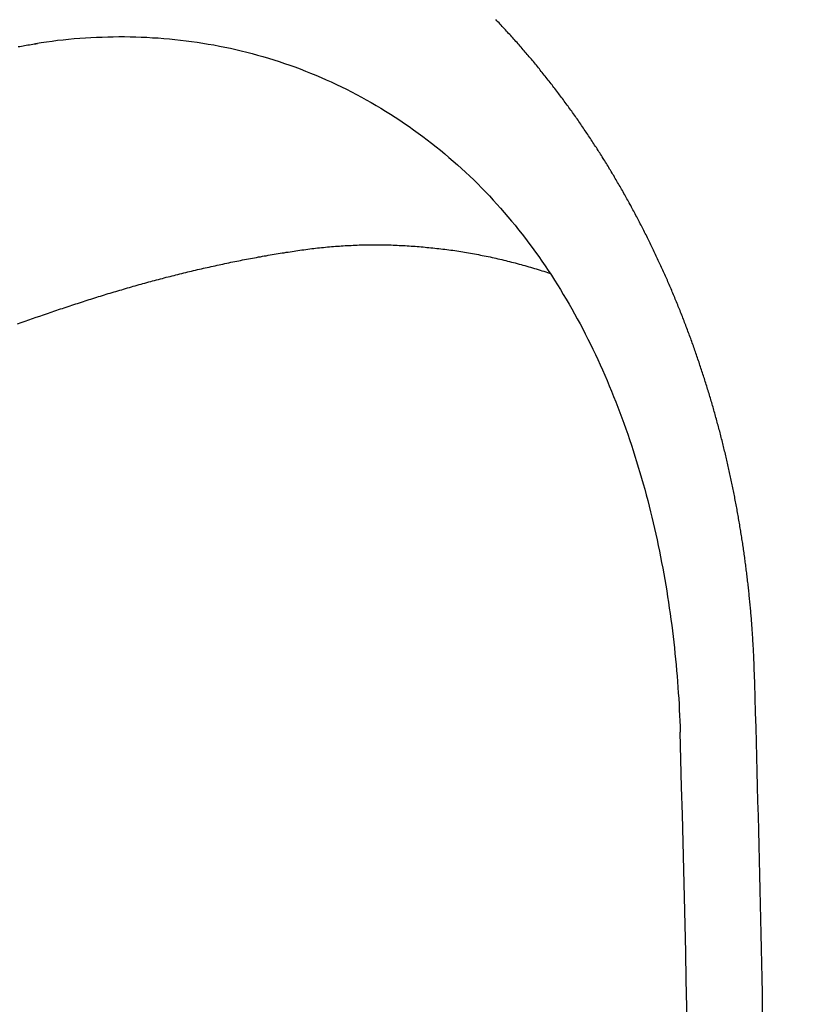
# Model space of a CAD drawing. Header units: millimetres. Extents: x -604189 to 881711, y -381903 to -7297.
# Tile 895 of 1056: x -558571 to -558510, y -165410 to -165335. Entities that reach past the tile are written whole.
import ezdxf

# ---------------------------------------------------------------- set-up
doc = ezdxf.new("R2010")
doc.units = ezdxf.units.MM
doc.header["$LTSCALE"] = 100
doc.linetypes.add('0.5_0.5', pattern=[1, 0.5, -0.5])
doc.linetypes.add('ACAD_ISO04W100', pattern=[30.5, 24, -3, 0.5, -3])
doc.layers.get('Defpoints').update_dxf_attribs({"color": 30})
doc.layers.add('OPIS', color=7, linetype='Continuous')
doc.layers.add('strop osie', color=80, linetype='ACAD_ISO04W100', lineweight=5)
doc.styles.get("Standard").update_dxf_attribs({"font": 'romans.shx', "width": 0.5})
doc.dimstyles.new('1 50', dxfattribs={"dimtxt": 150, "dimasz": 80, "dimexe": 1, "dimexo": 1, "dimgap": 20, "dimtad": 1, "dimdec": 0, "dimlfac": 0.1, "dimtxsty": 'Standard', "dimblk": 'ARCHTICK', "dimcen": 200, "dimclrd": 2, "dimadec": 1, "dimazin": 0, "dimtfac": 1, "dimtdec": 0, "dimtmove": 0, "dimatfit": 3, "dimldrblk": 'ARCHTICK', "dimfxl": 120, "dimfxlon": 1, "dimtfill": 1, "dimarcsym": 0})

# ---------------------------------------------------------------- blocks, each defined once
blk = doc.blocks.new('_ArchTick')
at = {"layer": 'strop osie', "color": 0, "const_width": 0.15}
blk.add_lwpolyline([(-0.5, -0.5), (0.5, 0.5)], dxfattribs=at)
blk = doc.blocks.new('*D3294')
at = {"layer": 'Defpoints', "color": 0, "linetype": 'ByBlock', "lineweight": 5, "transparency": 16777216}
for p in [(-595783.126, -159420.303), (-593748.924, -159420.303), (-552118.935, -179940.303)]:
    blk.add_point(p, dxfattribs=at)
at = {"layer": 'OPIS', "color": 0, "linetype": 'Continuous', "lineweight": -2, "transparency": 16777216}
for p, q in [((-595723.126, -159420.303), (-595784.126, -159420.303)), ((-595723.126, -179940.303), (-595784.126, -179940.303))]:
    blk.add_line(p, q, dxfattribs=at)
at = {"layer": 'OPIS', "color": 2, "lineweight": -2, "transparency": 16777216}
blk.add_line((-595783.126, -179940.303), (-595783.126, -159420.303), dxfattribs=at)
at = {"layer": 'OPIS', "color": 2, "linetype": 'ByBlock', "lineweight": -2, "transparency": 16777216, "xscale": 80, "yscale": 80, "zscale": 80}
for p, rotation in [((-595783.126, -159420.303), 90), ((-595783.126, -179940.303), 270)]:
    blk.add_blockref('_ArchTick', p, dxfattribs=dict(at, rotation=rotation))
at = {"layer": 'OPIS', "color": 0, "linetype": 'ByBlock', "lineweight": 13, "transparency": 16777216, "insert": (-595878.126, -169680.303), "char_height": 150, "attachment_point": 5, "rotation": 90, "bg_fill": 3, "box_fill_scale": 1.1, "bg_fill_color": 256, "bg_fill_true_color": 13158600, "bg_fill_transparency": 0}
blk.add_mtext('2052', dxfattribs=at)

msp = doc.modelspace()

# ---------------------------------------------------------------- hatches: boundary and pattern name
at = {"layer": 'OPIS', "linetype": 'ByBlock', "lineweight": 15}
h = msp.add_hatch(dxfattribs=at)
h.set_pattern_fill('ANSI37', color=0, scale=80, angle=45)
h.set_pattern_definition([(90, (-306927.96, 32475.8), (-254, 0), []), (180, (-306927.96, 32475.8), (-3e-14, -254), [])])
h.paths.add_polyline_path([(-559745.616, -168470.303), (-559845.616, -168470.303), (-559845.616, -168410.303), (-559745.616, -168410.303), (-559745.616, -168350.303), (-560845.616, -168350.303), (-560845.616, -168410.303), (-560745.616, -168410.303), (-560745.616, -168470.303, 0.267949), (-560295.616, -169249.726), (-560295.616, -169481.184, -0.414214), (-559952.679, -169824.121, -1), (-560638.553, -169824.121, -0.414214), (-560295.616, -169481.184), (-560295.616, -169249.726, -0.267949), (-560745.616, -168470.303), (-560845.616, -168470.303), (-560845.616, -168350.303), (-561118.924, -168350.303), (-561118.924, -172095.291), (-559553.922, -172095.29), (-559553.924, -168350.303), (-559745.616, -168350.303)])
h.paths.add_polyline_path([(-560989.238, -171970.288), (-560989.238, -171369.43), (-560514.238, -171369.43, -0.414232), (-560506.238, -171377.43), (-560506.238, -171961.436, -0.403374), (-560513.94, -171969.43), (-560989.238, -171969.43), (-560998.924, -171970.288)], flags=16)
h.paths.add_polyline_path([(-560569.238, -171447.43), (-560569.238, -171891.43, -0.414209), (-560619.237, -171941.43), (-560824.236, -171941.432, -0.414225), (-560874.238, -171891.432), (-560874.238, -171447.432, -0.414209), (-560824.238, -171397.432), (-560619.238, -171397.43, -0.414216)], flags=0)
h.paths.add_polyline_path([(-560754.738, -171692.272), (-560768.264, -171689.534), (-560778.52, -171674.091), (-560777.58, -171669.433), (-560791.338, -171669.433), (-560788.513, -171683.421), (-560780.618, -171695.311), (-560768.728, -171703.206), (-560754.738, -171706.031)], flags=0)
h.paths.add_polyline_path([(-560926.538, -171669.432), (-560944.038, -171669.432), (-560944.038, -171669.432), (-560938.912, -171681.806), (-560926.538, -171686.932)], flags=0)
h.paths.add_polyline_path([(-559553.926, -164304.92), (-559553.926, -164080.303), (-560998.924, -164080.303), (-560998.924, -164130.303), (-561051.758, -164130.303), (-561051.758, -164230.303), (-561112.409, -164230.303), (-561118.259, -165128.236), (-561111.758, -165130.303), (-561051.758, -165130.303), (-561051.758, -165230.303), (-560998.924, -165230.303), (-560998.924, -165930.303), (-560968.924, -165930.303), (-559691.758, -165930.303), (-559691.758, -166884.924, -0.259771), (-560368.468, -166480.303), (-560576.781, -166480.303, -0.694758), (-561118.924, -166682.141), (-561118.924, -167150.303), (-559553.924, -167150.303), (-559553.925, -165742.585, -0.501722), (-560517.887, -165023.753, -0.501722)])
h.paths.add_polyline_path([(-561051.758, -166930.303), (-561051.758, -167030.303), (-561111.758, -167030.303), (-561111.758, -166930.303)], flags=16)
h.paths.add_polyline_path([(-559553.926, -164304.92, 0.501722), (-560517.887, -165023.753, 0.501722), (-559553.925, -165742.585)], flags=17)
h.paths.add_polyline_path([(-559017.887, -165023.753, 0.331805), (-559553.926, -164304.92), (-559553.925, -165742.585, 0.331804)], flags=17)
h.paths.add_polyline_path([(-558393.92, -165930.303), (-559553.925, -165930.303), (-559553.924, -167030.303), (-558393.92, -167030.303)])
edge = h.paths.add_edge_path(flags=16)
edge.add_ellipse((-558869.257, -166529.058), major_axis=(0, 174.945), ratio=0.835608, start_angle=0, end_angle=180, ccw=False)
edge.add_line((-558869.023, -166354.089), (-558868.837, -166354.113))
edge.add_line((-558868.837, -166354.113), (-558551.758, -166354.113))
edge.add_ellipse((-558534.042, -166361.126), major_axis=(0, 22.068), ratio=0.905257, start_angle=0, end_angle=83.73181, ccw=False)
edge.add_line((-558534.042, -166339.058), (-558415.442, -166339.058))
edge.add_line((-558415.442, -166339.058), (-558415.442, -166719.058))
edge.add_line((-558415.442, -166719.058), (-558534.042, -166719.058))
edge.add_ellipse((-558534.042, -166696.99), major_axis=(0, 22.068), ratio=0.905257, start_angle=108.52912, end_angle=180, ccw=False)
edge.add_line((-558552.984, -166704.003), (-558869.257, -166704.003))
edge = h.paths.add_edge_path(flags=16)
edge.add_ellipse((-558655.149, -165473.071), major_axis=(119.577, 0), ratio=0.9754616, start_angle=134.53493, end_angle=225.46507, ccw=False)
edge.add_ellipse((-558571.362, -165553.094), major_axis=(-236.828, 0), ratio=0.9754616, start_angle=293.07706, end_angle=315.06459, ccw=False)
edge.add_ellipse((-558581.121, -165519.064), major_axis=(-200.962, 0), ratio=0.9754616, start_angle=268.86913, end_angle=294.41602, ccw=False)
edge.add_line((-558577.155, -165323.071), (-558434.725, -165323.071))
edge.add_line((-558434.725, -165323.071), (-558434.725, -165623.07))
edge.add_line((-558434.725, -165623.07), (-558577.155, -165623.07))
edge.add_ellipse((-558581.121, -165427.077), major_axis=(200.962, 0), ratio=0.9754616, start_angle=245.58398, end_angle=271.13087, ccw=False)
edge.add_ellipse((-558571.362, -165393.047), major_axis=(-236.828, 0), ratio=0.9754616, start_angle=404.93541, end_angle=426.92294, ccw=False)
h.paths.add_polyline_path([(-559691.758, -166075.303), (-560476.988, -166075.303, 0.131652), (-560368.468, -166480.303), (-559691.758, -166480.303)], flags=17)
h.paths.add_polyline_path([(-560476.988, -166075.303), (-559691.758, -166075.303), (-559691.758, -165930.303), (-560991.758, -165930.303), (-561051.758, -165930.303), (-561051.758, -166030.303), (-561118.924, -166030.303), (-561118.924, -166278.466, -0.694758), (-560576.781, -166480.303), (-560368.468, -166480.303, -0.131652)], flags=17)
h.paths.add_polyline_path([(-571773.92, -161590.543), (-574108.188, -161590.543), (-574098.917, -166615.286), (-571773.92, -166615.284)])
h.paths.add_polyline_path([(-559933.216, -164919.201), (-558639.203, -164919.201), (-558639.203, -164793.34), (-559933.216, -164793.34)], flags=25)
h.paths.add_polyline_path([(-560038.72, -166687.588), (-559732.99, -166687.588), (-559732.99, -166284.59), (-560038.72, -166284.59)], flags=25)
h.paths.add_polyline_path([(-559928.871, -165007.1), (-559413.75, -165007.1), (-559413.75, -164907.76), (-559928.871, -164907.76)], flags=9)
h.paths.add_polyline_path([(-559933.216, -164919.201), (-558639.203, -164919.201), (-558639.203, -164793.34), (-559933.216, -164793.34)], flags=25)
h.paths.add_polyline_path([(-560330.859, -165014.578), (-559994.182, -165014.578), (-559994.182, -164899.195), (-560330.859, -164899.195)], flags=24)
h.paths.add_polyline_path([(-560290.204, -164902.837), (-560108.354, -164902.837), (-560108.354, -164804.807), (-560290.204, -164804.807)], flags=24)
h.paths.add_polyline_path([(-560498.866, -166997.342), (-559983.744, -166997.342), (-559983.744, -166898.002), (-560498.866, -166898.002)], flags=24)
h.paths.add_polyline_path([(-560498.79, -166887.342), (-559655.724, -166887.342), (-559655.724, -166788.002), (-560498.79, -166788.002)], flags=24)
h.paths.add_polyline_path([(-560900.853, -167004.82), (-560564.177, -167004.82), (-560564.177, -166889.437), (-560900.853, -166889.437)], flags=24)
h.paths.add_polyline_path([(-560860.199, -166893.079), (-560678.349, -166893.079), (-560678.349, -166795.049), (-560860.199, -166795.049)], flags=24)
h.paths.add_polyline_path([(-560525.168, -170610.564), (-560010.047, -170610.564), (-560010.047, -170511.224), (-560525.168, -170511.224)], flags=24)
h.paths.add_polyline_path([(-560529.513, -170522.665), (-559444.307, -170522.665), (-559444.307, -170396.804), (-560529.513, -170396.804)], flags=9)
h.paths.add_polyline_path([(-560927.156, -170618.042), (-560590.479, -170618.042), (-560590.479, -170502.659), (-560927.156, -170502.659)], flags=24)
h.paths.add_polyline_path([(-560886.501, -170506.301), (-560704.651, -170506.301), (-560704.651, -170408.271), (-560886.501, -170408.271)], flags=24)
h.paths.add_polyline_path([(-560065.3, -168940.358), (-560065.3, -168600.658), (-560513.076, -168600.658), (-560513.076, -168940.358)], flags=24)
h.paths.add_polyline_path([(-559111.526, -164087.386), (-558760.99, -164087.386), (-558760.815, -164093.192), (-558760.644, -164098.997), (-558760.476, -164104.803), (-558760.311, -164110.608), (-558760.15, -164116.414), (-558759.991, -164122.22), (-558759.835, -164128.025), (-558759.683, -164133.831), (-558759.534, -164139.637), (-558759.387, -164145.443), (-558759.244, -164151.25), (-558759.104, -164157.056), (-558758.967, -164162.862), (-558758.833, -164168.669), (-558758.702, -164174.475), (-558758.575, -164180.282), (-558758.45, -164186.088), (-558758.328, -164191.895), (-558758.21, -164197.701), (-558758.094, -164203.508), (-558757.982, -164209.315), (-558757.872, -164215.122), (-558757.766, -164220.929), (-558757.663, -164226.736), (-558757.563, -164232.543), (-558757.465, -164238.35), (-558757.371, -164244.157), (-558757.28, -164249.965), (-558757.192, -164255.772), (-558757.107, -164261.579), (-558757.025, -164267.387), (-558756.946, -164273.194), (-558756.87, -164279.001), (-558756.797, -164284.809), (-558756.728, -164290.616), (-558756.661, -164296.424), (-558756.598, -164302.232), (-558756.538, -164308.039), (-558756.482, -164313.847), (-558756.428, -164319.654), (-558756.378, -164325.462), (-558756.332, -164331.27), (-558756.288, -164337.078), (-558756.248, -164342.885), (-558756.212, -164348.693), (-558756.178, -164354.501), (-558756.147, -164360.309), (-558756.118, -164366.117), (-558756.091, -164371.925), (-558756.066, -164377.733), (-558756.042, -164383.541), (-558756.02, -164389.348), (-558756.004, -164395.156), (-558755.999, -164400.964), (-558756.007, -164406.772), (-558756.031, -164412.58), (-558756.073, -164418.388), (-558756.132, -164424.195), (-558756.21, -164430.003), (-558756.308, -164435.81), (-558756.425, -164441.617), (-558756.562, -164447.423), (-558756.72, -164453.229), (-558756.898, -164459.034), (-558757.098, -164464.838), (-558757.32, -164470.642), (-558757.565, -164476.445), (-558757.837, -164482.247), (-558758.138, -164488.047), (-558758.47, -164493.845), (-558758.837, -164499.642), (-558759.241, -164505.435), (-558759.684, -164511.226), (-558760.175, -164517.014), (-558760.725, -164522.795), (-558761.35, -164528.569), (-558762.06, -164534.333), (-558762.874, -164540.084), (-558763.809, -164545.816), (-558764.883, -164551.524), (-558766.116, -164557.201), (-558767.538, -164562.832), (-558769.177, -164568.402), (-558771.062, -164573.894), (-558773.233, -164579.28), (-558775.735, -164584.521), (-558778.61, -164589.566), (-558781.897, -164594.354), (-558785.628, -164598.798), (-558789.808, -164602.827), (-558794.374, -164606.413), (-558799.255, -164609.556), (-558804.382, -164612.284), (-558809.694, -164614.629), (-558815.143, -164616.63), (-558820.694, -164618.326), (-558826.325, -164619.753), (-558832.011, -164620.95), (-558837.732, -164621.95), (-558843.479, -164622.786), (-558849.244, -164623.49), (-558855.021, -164624.092), (-558860.805, -164624.612), (-558866.595, -164625.056), (-558872.391, -164625.431), (-558878.19, -164625.744), (-558883.993, -164625.999), (-558889.798, -164626.204), (-558895.604, -164626.363), (-558901.411, -164626.484), (-558907.218, -164626.57), (-558913.026, -164626.629), (-558918.834, -164626.664), (-558924.642, -164626.683), (-558930.45, -164626.69), (-558936.258, -164626.691), (-558941.521, -164626.69), (-558946.785, -164626.685), (-558952.048, -164626.672), (-558957.312, -164626.645), (-558962.575, -164626.602), (-558967.838, -164626.537), (-558973.1, -164626.447), (-558978.362, -164626.327), (-558983.623, -164626.174), (-558988.883, -164625.983), (-558994.142, -164625.75), (-558999.398, -164625.47), (-559004.651, -164625.141), (-559009.9, -164624.756), (-559015.145, -164624.311), (-559020.383, -164623.802), (-559025.614, -164623.22), (-559030.834, -164622.543), (-559036.037, -164621.747), (-559041.216, -164620.812), (-559046.364, -164619.713), (-559051.466, -164618.424), (-559056.508, -164616.915), (-559061.47, -164615.16), (-559066.326, -164613.131), (-559071.043, -164610.799), (-559075.583, -164608.137), (-559079.894, -164605.121), (-559083.925, -164601.738), (-559087.622, -164597.995), (-559090.945, -164593.918), (-559093.905, -164589.566), (-559096.527, -164585.003), (-559098.839, -164580.275), (-559100.873, -164575.422), (-559102.662, -164570.472), (-559104.238, -164565.45), (-559105.625, -164560.373), (-559106.843, -164555.253), (-559107.915, -164550.1), (-559108.86, -164544.923), (-559109.695, -164539.726), (-559110.431, -164534.514), (-559111.082, -164529.291), (-559111.66, -164524.059), (-559112.176, -164518.821), (-559112.639, -164513.578), (-559113.058, -164508.331), (-559113.442, -164503.082), (-559113.794, -164497.83), (-559114.116, -164492.577), (-559114.412, -164487.322), (-559114.682, -164482.065), (-559114.93, -164476.808), (-559115.157, -164471.549), (-559115.363, -164466.29), (-559115.551, -164461.03), (-559115.72, -164455.769), (-559115.872, -164450.508), (-559116.007, -164445.246), (-559116.125, -164439.984), (-559116.227, -164434.721), (-559116.313, -164429.459), (-559116.383, -164424.196), (-559116.438, -164418.933), (-559116.477, -164413.669), (-559116.503, -164408.406), (-559116.515, -164403.142), (-559116.515, -164397.879), (-559116.505, -164392.616), (-559116.488, -164387.352), (-559116.467, -164382.089), (-559116.445, -164376.825), (-559116.422, -164371.562), (-559116.398, -164366.299), (-559116.372, -164361.035), (-559116.344, -164355.772), (-559116.314, -164350.508), (-559116.282, -164345.245), (-559116.247, -164339.982), (-559116.21, -164334.718), (-559116.169, -164329.455), (-559116.126, -164324.192), (-559116.08, -164318.929), (-559116.032, -164313.665), (-559115.98, -164308.402), (-559115.926, -164303.139), (-559115.87, -164297.876), (-559115.811, -164292.613), (-559115.749, -164287.35), (-559115.684, -164282.087), (-559115.617, -164276.824), (-559115.547, -164271.561), (-559115.475, -164266.298), (-559115.4, -164261.035), (-559115.323, -164255.772), (-559115.244, -164250.509), (-559115.161, -164245.246), (-559115.077, -164239.984), (-559114.99, -164234.721), (-559114.9, -164229.458), (-559114.808, -164224.196), (-559114.713, -164218.933), (-559114.616, -164213.67), (-559114.517, -164208.408), (-559114.415, -164203.145), (-559114.31, -164197.883), (-559114.203, -164192.621), (-559114.093, -164187.358), (-559113.981, -164182.096), (-559113.866, -164176.834), (-559113.749, -164171.572), (-559113.629, -164166.31), (-559113.506, -164161.048), (-559113.382, -164155.786), (-559113.254, -164150.524), (-559113.124, -164145.262), (-559112.991, -164140), (-559112.856, -164134.739), (-559112.719, -164129.477), (-559112.578, -164124.215), (-559112.436, -164118.954), (-559112.29, -164113.692), (-559112.142, -164108.431), (-559111.992, -164103.17), (-559111.839, -164097.908), (-559111.684, -164092.647)])
edge = h.paths.add_edge_path()
edge.add_line((-558393.92, -164080.303), (-559553.926, -164080.303))
edge.add_line((-559553.926, -164080.303), (-559553.926, -164304.92))
edge.add_arc((-559767.887, -165023.753), 750, 0, 73.424314, ccw=False)
edge.add_arc((-559767.887, -165023.753), 750, -73.424255, 0, ccw=False)
edge.add_line((-559553.925, -165742.585), (-559553.925, -165830.303))
edge.add_line((-559553.925, -165830.303), (-558393.92, -165830.303))
edge.add_line((-558393.92, -165830.303), (-558393.92, -164080.303))

# ---------------------------------------------------------------- next in the draw order: dimensions: what is measured, and where the dimension line sits
at = {"layer": 'OPIS', "color": 0, "linetype": 'ByBlock', "lineweight": 13}
dim = msp.add_linear_dim(base=(-595783.126, -159420.303), p1=(-552118.935, -179940.303), p2=(-593748.924, -159420.303), angle=90, dimstyle='1 50', override={"dimtmove": 1, "dimfxl": 60, "dimarcsym": 1}, dxfattribs=at)
dim.commit()
dim.dimension.update_dxf_attribs({"geometry": '*D3294', "text_midpoint": (-595878.126, -169680.303)})

# ---------------------------------------------------------------- next in the draw order: hatches: boundary and pattern name
at = {"layer": 'OPIS', "linetype": '0.5_0.5', "lineweight": 13}
h = msp.add_hatch(dxfattribs=at)
h.set_pattern_fill('ANSI37', color=0, scale=130)
h.set_pattern_definition([(45, (-597218.54, 256668.8), (-291.85832, 291.85832), []), (135, (-597218.54, 256668.8), (-291.85832, -291.85832), [])])
edge = h.paths.add_edge_path(flags=16)
edge.add_line((-570958.916, -168985.281), (-571058.916, -168985.281))
edge.add_line((-571058.916, -168985.281), (-572598.916, -168985.281))
edge.add_line((-572598.916, -168985.281), (-572598.915, -170470.3))
edge.add_line((-572598.915, -170470.3), (-570825.763, -170470.3))
edge.add_arc((-570508.916, -170339.099), 342.937, 180, 202.49364, ccw=False)
edge.add_arc((-570508.916, -170339.099), 342.937, 90, 180, ccw=False)
edge.add_line((-570508.916, -169996.163), (-570508.916, -169764.704))
edge.add_arc((-570058.916, -168985.281), 900, 180, 240, ccw=False)
edge = h.paths.add_edge_path(flags=17)
edge.add_line((-569358.915, -170085.281), (-569358.916, -168985.281))
edge.add_line((-569358.916, -168985.281), (-569358.917, -168985.281))
edge.add_line((-569358.917, -168985.281), (-569958.916, -168985.281))
edge.add_line((-569958.916, -168985.281), (-570058.916, -168985.281))
edge.add_line((-570058.916, -168985.281), (-570058.916, -168925.281))
edge.add_line((-570058.916, -168925.281), (-569958.916, -168925.281))
edge.add_line((-569958.916, -168925.281), (-569958.916, -168865.281))
edge.add_line((-569958.916, -168865.281), (-569358.916, -168865.281))
edge.add_line((-569358.916, -168865.281), (-569358.917, -166865.281))
edge.add_line((-569358.917, -166865.281), (-574098.917, -166865.286))
edge.add_line((-574098.917, -166865.286), (-574098.914, -171970.3))
edge.add_line((-574098.914, -171970.3), (-572608.913, -171970.3))
edge.add_line((-572608.913, -171970.3), (-571504.913, -170590.3))
edge.add_line((-571504.913, -170590.3), (-572718.915, -170590.3))
edge.add_line((-572718.915, -170590.3), (-572718.916, -168865.281))
edge.add_line((-572718.916, -168865.281), (-571058.916, -168865.281))
edge.add_line((-571058.916, -168865.281), (-571058.916, -168925.281))
edge.add_line((-571058.916, -168925.281), (-570958.916, -168925.281))
edge.add_line((-570958.916, -168925.281), (-570958.916, -168985.281))
edge.add_arc((-570058.916, -168985.281), 900, 180, 240)
edge.add_line((-570508.916, -169764.704), (-570508.916, -169996.163))
edge.add_arc((-570508.916, -170339.099), 342.937, 0, 90, ccw=False)
edge.add_arc((-570508.916, -170339.099), 342.937, 208.97989, 360, ccw=False)
edge.add_line((-570808.913, -170505.253), (-570808.913, -171171.086))
edge.add_arc((-570808.913, -171220.3), 49.214, 0, 90, ccw=False)
edge.add_arc((-570808.913, -171220.3), 49.214, 270, 360, ccw=False)
edge.add_line((-570808.913, -171269.514), (-570808.913, -171970.3))
edge.add_line((-570808.913, -171970.3), (-569358.914, -171970.3))
edge.add_line((-569358.914, -171970.3), (-569358.915, -170085.281))
h.paths.add_polyline_path([(-561118.924, -159870.303), (-590334.655, -159870.303), (-590334.655, -161470.303), (-562318.924, -161470.303), (-562318.924, -172095.292), (-561118.924, -172095.291), (-561118.924, -168350.303), (-552073.919, -168350.303), (-552073.92, -167150.303), (-561118.924, -167150.303)])
h.paths.add_polyline_path([(-572856.927, -169813.68), (-569451.07, -169813.68), (-569451.07, -169408.68), (-572856.927, -169408.68)], flags=16)

# ---------------------------------------------------------------- next in the draw order: linework, layer by layer
at = {"color": 0, "linetype": 'ByBlock'}
for points in [[(-558514.029, -165456.872, 0.007517), (-558515.118, -165384.373)], [(-558519.832, -165456.872, 0.00723), (-558520.809, -165389.266)]]:
    msp.add_lwpolyline(points, format="xyb", dxfattribs=at)
at = {"color": 0}
for points in [[(-558515.118, -165384.375, 0), (-558515.123, -165384.255, 0), (-558515.127, -165384.135, 0), (-558515.132, -165384.015, 0), (-558515.137, -165383.895, 0), (-558515.142, -165383.775, 0), (-558515.147, -165383.655, 0), (-558515.153, -165383.535, 0), (-558515.159, -165383.415, 0), (-558515.164, -165383.295, 0), (-558515.17, -165383.175, 0), (-558515.177, -165383.055, 0), (-558515.183, -165382.935, 0), (-558515.189, -165382.815, 0), (-558515.196, -165382.685, 0), (-558515.203, -165382.565, 0), (-558515.21, -165382.445, 0), (-558515.217, -165382.325, 0), (-558515.224, -165382.205, 0), (-558515.232, -165382.085, 0), (-558515.239, -165381.965, 0), (-558515.247, -165381.845, 0), (-558515.255, -165381.725, 0), (-558515.263, -165381.605, 0), (-558515.272, -165381.485, 0), (-558515.28, -165381.365, 0), (-558515.289, -165381.245, 0), (-558515.298, -165381.125, 0), (-558515.307, -165381.005, 0), (-558515.316, -165380.885, 0), (-558515.325, -165380.765, 0), (-558515.335, -165380.645, 0), (-558515.344, -165380.525, 0), (-558515.354, -165380.405, 0), (-558515.364, -165380.285, 0), (-558515.374, -165380.165, 0), (-558515.385, -165380.045, 0), (-558515.395, -165379.925, 0), (-558515.406, -165379.805, 0), (-558515.417, -165379.685, 0), (-558515.428, -165379.565, 0), (-558515.439, -165379.445, 0), (-558515.451, -165379.325, 0), (-558515.462, -165379.205, 0), (-558515.474, -165379.085, 0), (-558515.486, -165378.965, 0), (-558515.498, -165378.845, 0), (-558515.51, -165378.735, 0), (-558515.522, -165378.615, 0), (-558515.535, -165378.495, 0), (-558515.548, -165378.375, 0), (-558515.56, -165378.255, 0), (-558515.574, -165378.135, 0), (-558515.587, -165378.015, 0), (-558515.6, -165377.895, 0), (-558515.614, -165377.775, 0), (-558515.628, -165377.655, 0), (-558515.641, -165377.535, 0), (-558515.656, -165377.415, 0), (-558515.67, -165377.295, 0), (-558515.684, -165377.175, 0), (-558515.699, -165377.055, 0), (-558515.714, -165376.935, 0), (-558515.728, -165376.815, 0), (-558515.744, -165376.695, 0), (-558515.759, -165376.575, 0), (-558515.774, -165376.455, 0), (-558515.79, -165376.335, 0), (-558515.806, -165376.215, 0), (-558515.822, -165376.105, 0), (-558515.838, -165375.985, 0), (-558515.854, -165375.865, 0), (-558515.871, -165375.745, 0), (-558515.887, -165375.625, 0), (-558515.904, -165375.505, 0), (-558515.921, -165375.385, 0), (-558515.938, -165375.265, 0), (-558515.955, -165375.145, 0), (-558515.973, -165375.025, 0), (-558515.991, -165374.905, 0), (-558516.008, -165374.785, 0), (-558516.026, -165374.675, 0), (-558516.045, -165374.555, 0), (-558516.063, -165374.435, 0), (-558516.081, -165374.315, 0), (-558516.1, -165374.195, 0), (-558516.119, -165374.075, 0), (-558516.138, -165373.955, 0), (-558516.157, -165373.835, 0), (-558516.177, -165373.715, 0), (-558516.196, -165373.605, 0), (-558516.216, -165373.485, 0), (-558516.236, -165373.365, 0), (-558516.256, -165373.245, 0), (-558516.276, -165373.125, 0), (-558516.296, -165373.005, 0), (-558516.317, -165372.885, 0), (-558516.338, -165372.765, 0), (-558516.359, -165372.655, 0), (-558516.38, -165372.535, 0), (-558516.401, -165372.415, 0), (-558516.422, -165372.295, 0), (-558516.444, -165372.175, 0), (-558516.466, -165372.055, 0), (-558516.488, -165371.945, 0), (-558516.51, -165371.825, 0), (-558516.532, -165371.705, 0), (-558516.555, -165371.585, 0), (-558516.577, -165371.465, 0), (-558516.6, -165371.345, 0), (-558516.623, -165371.235, 0), (-558516.646, -165371.115, 0), (-558516.67, -165370.995, 0), (-558516.693, -165370.875, 0), (-558516.717, -165370.755, 0), (-558516.741, -165370.645, 0), (-558516.765, -165370.525, 0), (-558516.789, -165370.405, 0), (-558516.813, -165370.285, 0), (-558516.838, -165370.165, 0), (-558516.862, -165370.055, 0), (-558516.887, -165369.935, 0), (-558516.912, -165369.815, 0), (-558516.937, -165369.695, 0), (-558516.963, -165369.585, 0), (-558516.988, -165369.465, 0), (-558517.014, -165369.345, 0), (-558517.04, -165369.225, 0), (-558517.066, -165369.105, 0), (-558517.092, -165368.995, 0), (-558517.119, -165368.875, 0), (-558517.145, -165368.755, 0), (-558517.172, -165368.635, 0), (-558517.199, -165368.525, 0), (-558517.226, -165368.405, 0), (-558517.254, -165368.285, 0), (-558517.281, -165368.175, 0), (-558517.309, -165368.055, 0), (-558517.336, -165367.935, 0), (-558517.364, -165367.815, 0), (-558517.393, -165367.705, 0), (-558517.421, -165367.585, 0), (-558517.449, -165367.465, 0), (-558517.478, -165367.355, 0), (-558517.507, -165367.235, 0), (-558517.536, -165367.115, 0), (-558517.565, -165367.005, 0), (-558517.594, -165366.885, 0), (-558517.624, -165366.765, 0), (-558517.654, -165366.655, 0), (-558517.684, -165366.535, 0), (-558517.714, -165366.415, 0), (-558517.744, -165366.305, 0), (-558517.774, -165366.185, 0), (-558517.805, -165366.065, 0), (-558517.836, -165365.955, 0), (-558517.867, -165365.835, 0), (-558517.898, -165365.715, 0), (-558517.929, -165365.605, 0), (-558517.96, -165365.485, 0), (-558517.992, -165365.375, 0), (-558518.024, -165365.255, 0), (-558518.056, -165365.135, 0), (-558518.088, -165365.025, 0), (-558518.12, -165364.905, 0), (-558518.153, -165364.795, 0), (-558518.185, -165364.675, 0), (-558518.218, -165364.555, 0), (-558518.251, -165364.445, 0), (-558518.284, -165364.325, 0), (-558518.318, -165364.215, 0), (-558518.351, -165364.095, 0), (-558518.385, -165363.985, 0), (-558518.419, -165363.865, 0), (-558518.453, -165363.745, 0), (-558518.487, -165363.635, 0), (-558518.521, -165363.515, 0), (-558518.556, -165363.405, 0), (-558518.591, -165363.285, 0), (-558518.626, -165363.175, 0), (-558518.661, -165363.055, 0), (-558518.696, -165362.945, 0), (-558518.731, -165362.825, 0), (-558518.767, -165362.715, 0), (-558518.803, -165362.595, 0), (-558518.839, -165362.485, 0), (-558518.875, -165362.365, 0), (-558518.911, -165362.255, 0), (-558518.948, -165362.135, 0), (-558518.984, -165362.025, 0), (-558519.021, -165361.915, 0), (-558519.058, -165361.795, 0), (-558519.095, -165361.685, 0), (-558519.133, -165361.565, 0), (-558519.17, -165361.455, 0), (-558519.208, -165361.335, 0), (-558519.246, -165361.225, 0), (-558519.284, -165361.105, 0), (-558519.322, -165360.995, 0), (-558519.36, -165360.885, 0), (-558519.399, -165360.765, 0), (-558519.438, -165360.655, 0), (-558519.477, -165360.535, 0), (-558519.516, -165360.425, 0), (-558519.555, -165360.315, 0), (-558519.594, -165360.195, 0), (-558519.634, -165360.085, 0), (-558519.674, -165359.975, 0), (-558519.714, -165359.855, 0), (-558519.754, -165359.745, 0), (-558519.794, -165359.635, 0), (-558519.835, -165359.515, 0), (-558519.875, -165359.405, 0), (-558519.916, -165359.295, 0), (-558519.957, -165359.175, 0), (-558519.999, -165359.065, 0), (-558520.04, -165358.955, 0), (-558520.081, -165358.835, 0), (-558520.123, -165358.725, 0), (-558520.165, -165358.615, 0), (-558520.207, -165358.505, 0), (-558520.249, -165358.385, 0), (-558520.292, -165358.275, 0), (-558520.334, -165358.165, 0), (-558520.377, -165358.045, 0), (-558520.42, -165357.935, 0), (-558520.463, -165357.825, 0), (-558520.507, -165357.715, 0), (-558520.55, -165357.605, 0), (-558520.594, -165357.485, 0), (-558520.638, -165357.375, 0), (-558520.682, -165357.265, 0), (-558520.726, -165357.155, 0), (-558520.77, -165357.045, 0), (-558520.815, -165356.925, 0), (-558520.859, -165356.815, 0), (-558520.904, -165356.705, 0), (-558520.949, -165356.595, 0), (-558520.994, -165356.485, 0), (-558521.04, -165356.375, 0), (-558521.085, -165356.255, 0), (-558521.131, -165356.145, 0), (-558521.177, -165356.035, 0), (-558521.223, -165355.925, 0), (-558521.269, -165355.815, 0), (-558521.316, -165355.705, 0), (-558521.363, -165355.595, 0), (-558521.409, -165355.485, 0), (-558521.456, -165355.375, 0), (-558521.504, -165355.255, 0), (-558521.551, -165355.145, 0), (-558521.598, -165355.035, 0), (-558521.646, -165354.925, 0), (-558521.694, -165354.815, 0), (-558521.742, -165354.705, 0), (-558521.79, -165354.595, 0), (-558521.839, -165354.485, 0), (-558521.887, -165354.375, 0), (-558521.936, -165354.265, 0), (-558521.985, -165354.155, 0), (-558522.034, -165354.045, 0), (-558522.083, -165353.935, 0), (-558522.133, -165353.825, 0), (-558522.182, -165353.715, 0), (-558522.232, -165353.605, 0), (-558522.282, -165353.495, 0), (-558522.332, -165353.385, 0), (-558522.382, -165353.275, 0), (-558522.433, -165353.165, 0), (-558522.484, -165353.065, 0), (-558522.534, -165352.955, 0), (-558522.585, -165352.845, 0), (-558522.637, -165352.735, 0), (-558522.688, -165352.625, 0), (-558522.74, -165352.515, 0), (-558522.791, -165352.405, 0), (-558522.843, -165352.295, 0), (-558522.895, -165352.185, 0), (-558522.948, -165352.085, 0), (-558523, -165351.975, 0), (-558523.053, -165351.865, 0), (-558523.105, -165351.755, 0), (-558523.158, -165351.645, 0), (-558523.211, -165351.545, 0), (-558523.265, -165351.435, 0), (-558523.318, -165351.325, 0), (-558523.372, -165351.215, 0), (-558523.426, -165351.105, 0), (-558523.48, -165351.005, 0), (-558523.534, -165350.895, 0), (-558523.588, -165350.785, 0), (-558523.643, -165350.675, 0), (-558523.698, -165350.575, 0), (-558523.752, -165350.465, 0), (-558523.807, -165350.355, 0), (-558523.863, -165350.255, 0), (-558523.918, -165350.145, 0), (-558523.974, -165350.035, 0), (-558524.03, -165349.935, 0), (-558524.085, -165349.825, 0), (-558524.142, -165349.715, 0), (-558524.198, -165349.615, 0), (-558524.254, -165349.505, 0), (-558524.311, -165349.395, 0), (-558524.368, -165349.295, 0), (-558524.425, -165349.185, 0), (-558524.482, -165349.085, 0), (-558524.539, -165348.975, 0), (-558524.597, -165348.865, 0), (-558524.655, -165348.765, 0), (-558524.712, -165348.655, 0), (-558524.771, -165348.555, 0), (-558524.829, -165348.445, 0), (-558524.887, -165348.345, 0), (-558524.946, -165348.235, 0), (-558525.004, -165348.135, 0), (-558525.063, -165348.025, 0), (-558525.122, -165347.925, 0), (-558525.182, -165347.815, 0), (-558525.241, -165347.715, 0), (-558525.301, -165347.605, 0), (-558525.361, -165347.505, 0), (-558525.421, -165347.395, 0), (-558525.481, -165347.295, 0), (-558525.541, -165347.185, 0), (-558525.602, -165347.085, 0), (-558525.662, -165346.985, 0), (-558525.723, -165346.875, 0), (-558525.784, -165346.775, 0), (-558525.845, -165346.675, 0), (-558525.907, -165346.565, 0), (-558525.968, -165346.465, 0), (-558526.03, -165346.365, 0), (-558526.092, -165346.255, 0), (-558526.154, -165346.155, 0), (-558526.216, -165346.055, 0), (-558526.279, -165345.945, 0), (-558526.341, -165345.845, 0), (-558526.404, -165345.745, 0), (-558526.467, -165345.635, 0), (-558526.53, -165345.535, 0), (-558526.593, -165345.435, 0), (-558526.657, -165345.335, 0), (-558526.721, -165345.235, 0), (-558526.784, -165345.125, 0), (-558526.848, -165345.025, 0), (-558526.913, -165344.925, 0), (-558526.977, -165344.825, 0), (-558527.041, -165344.725, 0), (-558527.106, -165344.625, 0), (-558527.171, -165344.515, 0), (-558527.236, -165344.415, 0), (-558527.301, -165344.315, 0), (-558527.367, -165344.215, 0), (-558527.432, -165344.115, 0), (-558527.498, -165344.015, 0), (-558527.564, -165343.915, 0), (-558527.63, -165343.815, 0), (-558527.696, -165343.715, 0), (-558527.763, -165343.615, 0), (-558527.829, -165343.515, 0), (-558527.896, -165343.415, 0), (-558527.963, -165343.315, 0), (-558528.03, -165343.215, 0), (-558528.098, -165343.115, 0), (-558528.165, -165343.015, 0), (-558528.233, -165342.915, 0), (-558528.301, -165342.815, 0), (-558528.369, -165342.715, 0), (-558528.437, -165342.615, 0), (-558528.505, -165342.515, 0), (-558528.574, -165342.415, 0), (-558528.643, -165342.315, 0), (-558528.712, -165342.215, 0), (-558528.781, -165342.125, 0), (-558528.85, -165342.025, 0), (-558528.919, -165341.925, 0), (-558528.989, -165341.825, 0), (-558529.059, -165341.725, 0), (-558529.129, -165341.625, 0), (-558529.199, -165341.535, 0), (-558529.269, -165341.435, 0), (-558529.34, -165341.335, 0), (-558529.41, -165341.235, 0), (-558529.481, -165341.145, 0), (-558529.552, -165341.045, 0), (-558529.623, -165340.945, 0), (-558529.695, -165340.855, 0), (-558529.766, -165340.755, 0), (-558529.838, -165340.655, 0), (-558529.91, -165340.565, 0), (-558529.982, -165340.465, 0), (-558530.054, -165340.365, 0), (-558530.127, -165340.275, 0), (-558530.199, -165340.175, 0), (-558530.272, -165340.085, 0), (-558530.345, -165339.985, 0), (-558530.418, -165339.885, 0), (-558530.491, -165339.795, 0), (-558530.565, -165339.695, 0), (-558530.638, -165339.605, 0), (-558530.712, -165339.505, 0), (-558530.786, -165339.415, 0), (-558530.86, -165339.315, 0), (-558530.935, -165339.225, 0), (-558531.009, -165339.125, 0), (-558531.084, -165339.035, 0), (-558531.159, -165338.935, 0), (-558531.234, -165338.845, 0), (-558531.309, -165338.755, 0), (-558531.384, -165338.655, 0), (-558531.46, -165338.565, 0), (-558531.536, -165338.475, 0), (-558531.612, -165338.375, 0), (-558531.688, -165338.285, 0), (-558531.764, -165338.195, 0), (-558531.84, -165338.095, 0), (-558531.917, -165338.005, 0), (-558531.994, -165337.915, 0), (-558532.071, -165337.815, 0), (-558532.148, -165337.725, 0), (-558532.225, -165337.635, 0), (-558532.302, -165337.545, 0), (-558532.38, -165337.455, 0), (-558532.458, -165337.355, 0), (-558532.536, -165337.265, 0), (-558532.614, -165337.175, 0), (-558532.692, -165337.085, 0), (-558532.771, -165336.995, 0), (-558532.85, -165336.905, 0), (-558532.928, -165336.815, 0), (-558533.007, -165336.715, 0), (-558533.087, -165336.625, 0), (-558533.166, -165336.535, 0), (-558533.245, -165336.445, 0), (-558533.325, -165336.355, 0), (-558533.405, -165336.265, 0), (-558533.485, -165336.175, 0), (-558533.565, -165336.085, 0), (-558533.646, -165335.995, 0), (-558533.726, -165335.905, 0), (-558533.807, -165335.815, 0), (-558533.888, -165335.735, 0), (-558533.969, -165335.645, 0), (-558534.05, -165335.555, 0), (-558534.131, -165335.465, 0), (-558534.213, -165335.375, 0), (-558534.295, -165335.285, 0), (-558534.377, -165335.195, 0), (-558534.459, -165335.115, 0), (-558534.541, -165335.025, 0), (-558534.624, -165334.935, 0), (-558534.706, -165334.845, 0), (-558534.789, -165334.765, 0), (-558534.872, -165334.675, 0), (-558534.955, -165334.585, 0)], [(-558570.274, -165336.415, 0), (-558569.853, -165336.345, 0), (-558569.43, -165336.285, 0), (-558569.007, -165336.235, 0), (-558568.582, -165336.175, 0), (-558568.157, -165336.135, 0), (-558567.731, -165336.085, 0), (-558567.305, -165336.045, 0), (-558566.877, -165336.015, 0), (-558566.45, -165335.985, 0), (-558566.021, -165335.955, 0), (-558565.593, -165335.935, 0), (-558565.163, -165335.925, 0), (-558564.734, -165335.905, 0), (-558564.304, -165335.905, 0), (-558563.874, -165335.895, 0), (-558563.444, -165335.895, 0), (-558563.014, -165335.905, 0), (-558562.584, -165335.915, 0), (-558562.154, -165335.925, 0), (-558561.724, -165335.945, 0), (-558561.294, -165335.975, 0), (-558560.864, -165335.995, 0), (-558560.434, -165336.035, 0), (-558560.005, -165336.065, 0), (-558559.577, -165336.115, 0), (-558559.148, -165336.155, 0), (-558558.721, -165336.205, 0), (-558558.293, -165336.265, 0), (-558557.867, -165336.325, 0), (-558557.441, -165336.395, 0), (-558557.016, -165336.465, 0), (-558556.592, -165336.535, 0), (-558556.168, -165336.615, 0), (-558555.746, -165336.695, 0), (-558555.324, -165336.785, 0), (-558554.904, -165336.885, 0), (-558554.484, -165336.985, 0), (-558554.066, -165337.085, 0), (-558553.649, -165337.195, 0), (-558553.234, -165337.305, 0), (-558552.819, -165337.425, 0), (-558552.407, -165337.545, 0), (-558551.995, -165337.675, 0), (-558551.585, -165337.805, 0), (-558551.177, -165337.945, 0), (-558550.77, -165338.085, 0), (-558550.365, -165338.225, 0), (-558549.962, -165338.375, 0), (-558549.56, -165338.535, 0), (-558549.16, -165338.695, 0), (-558548.762, -165338.855, 0), (-558548.366, -165339.025, 0), (-558547.972, -165339.205, 0), (-558547.58, -165339.375, 0), (-558547.19, -165339.565, 0), (-558546.801, -165339.745, 0), (-558546.415, -165339.935, 0), (-558546.031, -165340.135, 0), (-558545.65, -165340.335, 0), (-558545.27, -165340.535, 0), (-558544.893, -165340.745, 0), (-558544.518, -165340.955, 0), (-558544.146, -165341.175, 0), (-558543.776, -165341.395, 0), (-558543.408, -165341.615, 0), (-558543.043, -165341.845, 0), (-558542.681, -165342.075, 0), (-558542.321, -165342.315, 0), (-558541.964, -165342.555, 0), (-558541.609, -165342.795, 0), (-558541.258, -165343.045, 0), (-558540.909, -165343.295, 0), (-558540.562, -165343.555, 0), (-558540.219, -165343.815, 0), (-558539.879, -165344.075, 0), (-558539.542, -165344.345, 0), (-558539.207, -165344.615, 0), (-558538.876, -165344.885, 0), (-558538.548, -165345.165, 0), (-558538.223, -165345.445, 0), (-558537.901, -165345.725, 0), (-558537.583, -165346.015, 0), (-558537.267, -165346.305, 0), (-558536.955, -165346.595, 0), (-558536.647, -165346.895, 0), (-558536.342, -165347.195, 0), (-558536.04, -165347.505, 0), (-558535.741, -165347.805, 0), (-558535.446, -165348.115, 0), (-558535.155, -165348.435, 0), (-558534.866, -165348.745, 0), (-558534.581, -165349.065, 0), (-558534.299, -165349.395, 0), (-558534.02, -165349.715, 0), (-558533.745, -165350.045, 0), (-558533.473, -165350.375, 0), (-558533.204, -165350.715, 0), (-558532.938, -165351.055, 0), (-558532.676, -165351.395, 0), (-558532.417, -165351.735, 0), (-558532.161, -165352.075, 0), (-558531.908, -165352.425, 0), (-558531.658, -165352.775, 0), (-558531.412, -165353.135, 0), (-558531.168, -165353.485, 0), (-558530.928, -165353.845, 0), (-558530.691, -165354.205, 0), (-558530.457, -165354.575, 0), (-558530.226, -165354.935, 0), (-558529.999, -165355.305, 0), (-558529.774, -165355.675, 0), (-558529.552, -165356.045, 0), (-558529.334, -165356.425, 0), (-558529.118, -165356.795, 0), (-558528.906, -165357.175, 0), (-558528.697, -165357.555, 0), (-558528.49, -165357.945, 0), (-558528.287, -165358.325, 0), (-558528.087, -165358.715, 0), (-558527.889, -165359.105, 0), (-558527.695, -165359.495, 0), (-558527.503, -165359.885, 0), (-558527.315, -165360.285, 0), (-558527.129, -165360.685, 0), (-558526.947, -165361.075, 0), (-558526.767, -165361.475, 0), (-558526.59, -165361.885, 0), (-558526.416, -165362.285, 0), (-558526.245, -165362.685, 0), (-558526.077, -165363.095, 0), (-558525.912, -165363.505, 0), (-558525.749, -165363.915, 0), (-558525.59, -165364.325, 0), (-558525.433, -165364.735, 0), (-558525.279, -165365.155, 0), (-558525.128, -165365.565, 0), (-558524.979, -165365.985, 0), (-558524.834, -165366.395, 0), (-558524.691, -165366.815, 0), (-558524.551, -165367.235, 0), (-558524.413, -165367.655, 0), (-558524.279, -165368.085, 0), (-558524.147, -165368.505, 0), (-558524.018, -165368.925, 0), (-558523.891, -165369.355, 0), (-558523.768, -165369.785, 0), (-558523.647, -165370.205, 0), (-558523.528, -165370.635, 0), (-558523.412, -165371.065, 0), (-558523.299, -165371.495, 0), (-558523.189, -165371.925, 0), (-558523.081, -165372.355, 0), (-558522.976, -165372.785, 0), (-558522.873, -165373.215, 0), (-558522.773, -165373.655, 0), (-558522.675, -165374.085, 0), (-558522.581, -165374.515, 0), (-558522.488, -165374.955, 0), (-558522.398, -165375.385, 0), (-558522.311, -165375.815, 0), (-558522.226, -165376.255, 0), (-558522.144, -165376.695, 0), (-558522.064, -165377.125, 0), (-558521.987, -165377.565, 0), (-558521.912, -165377.995, 0), (-558521.84, -165378.435, 0), (-558521.77, -165378.875, 0), (-558521.703, -165379.305, 0), (-558521.638, -165379.745, 0), (-558521.575, -165380.175, 0), (-558521.515, -165380.615, 0), (-558521.457, -165381.055, 0), (-558521.402, -165381.485, 0), (-558521.349, -165381.925, 0), (-558521.298, -165382.355, 0), (-558521.25, -165382.795, 0), (-558521.204, -165383.225, 0), (-558521.16, -165383.665, 0), (-558521.119, -165384.095, 0), (-558521.08, -165384.535, 0), (-558521.043, -165384.965, 0), (-558521.009, -165385.395, 0), (-558520.977, -165385.835, 0), (-558520.947, -165386.265, 0), (-558520.919, -165386.695, 0), (-558520.894, -165387.125, 0), (-558520.871, -165387.555, 0), (-558520.85, -165387.985, 0), (-558520.831, -165388.415, 0), (-558520.815, -165388.835, 0), (-558520.8, -165389.265, 0)], [(-558571.6, -165336.665, 0), (-558571.477, -165336.645, 0), (-558571.354, -165336.615, 0), (-558571.23, -165336.595, 0), (-558571.107, -165336.575, 0), (-558570.984, -165336.555, 0), (-558570.86, -165336.535, 0), (-558570.737, -165336.515, 0), (-558570.613, -165336.495, 0), (-558570.49, -165336.475, 0), (-558570.366, -165336.455, 0), (-558570.243, -165336.435, 0), (-558570.119, -165336.415, 0)], [(-558549.829, -165352.265, 0), (-558549.68, -165352.245, 0), (-558549.529, -165352.225, 0), (-558549.379, -165352.205, 0), (-558549.229, -165352.185, 0), (-558549.078, -165352.165, 0), (-558548.928, -165352.145, 0), (-558548.777, -165352.125, 0), (-558548.626, -165352.115, 0), (-558548.475, -165352.095, 0), (-558548.324, -165352.075, 0), (-558548.173, -165352.065, 0), (-558548.022, -165352.045, 0), (-558547.871, -165352.035, 0), (-558547.719, -165352.025, 0), (-558547.567, -165352.005, 0), (-558547.416, -165351.995, 0), (-558547.264, -165351.985, 0), (-558547.112, -165351.975, 0), (-558546.96, -165351.965, 0), (-558546.808, -165351.955, 0), (-558546.656, -165351.945, 0), (-558546.504, -165351.935, 0), (-558546.351, -165351.925, 0), (-558546.199, -165351.915, 0), (-558546.047, -165351.915, 0), (-558545.894, -165351.905, 0), (-558545.742, -165351.895, 0), (-558545.589, -165351.895, 0), (-558545.436, -165351.885, 0), (-558545.284, -165351.885, 0), (-558545.131, -165351.885, 0), (-558544.978, -165351.875, 0), (-558544.825, -165351.875, 0), (-558544.672, -165351.875, 0), (-558544.519, -165351.875, 0), (-558544.366, -165351.875, 0), (-558544.213, -165351.875, 0), (-558544.06, -165351.875, 0), (-558543.907, -165351.875, 0), (-558543.754, -165351.875, 0), (-558543.601, -165351.875, 0), (-558543.448, -165351.875, 0), (-558543.295, -165351.885, 0), (-558543.142, -165351.885, 0), (-558542.988, -165351.885, 0), (-558542.835, -165351.895, 0), (-558542.682, -165351.895, 0), (-558542.529, -165351.905, 0), (-558542.376, -165351.915, 0), (-558542.223, -165351.915, 0), (-558542.07, -165351.925, 0), (-558541.916, -165351.935, 0), (-558541.763, -165351.945, 0), (-558541.61, -165351.955, 0), (-558541.457, -165351.965, 0), (-558541.304, -165351.975, 0), (-558541.151, -165351.985, 0), (-558540.998, -165351.995, 0), (-558540.845, -165352.005, 0), (-558540.692, -165352.015, 0), (-558540.539, -165352.035, 0), (-558540.386, -165352.045, 0), (-558540.234, -165352.065, 0), (-558540.081, -165352.075, 0), (-558539.928, -165352.095, 0), (-558539.776, -165352.105, 0), (-558539.623, -165352.125, 0), (-558539.471, -165352.145, 0), (-558539.318, -165352.155, 0), (-558539.166, -165352.175, 0), (-558539.013, -165352.195, 0), (-558538.861, -165352.215, 0), (-558538.709, -165352.235, 0), (-558538.557, -165352.255, 0), (-558538.405, -165352.275, 0), (-558538.253, -165352.295, 0), (-558538.101, -165352.315, 0), (-558537.949, -165352.345, 0), (-558537.798, -165352.365, 0), (-558537.646, -165352.385, 0), (-558537.495, -165352.415, 0), (-558537.344, -165352.435, 0), (-558537.192, -165352.465, 0), (-558537.041, -165352.485, 0), (-558536.89, -165352.515, 0), (-558536.739, -165352.545, 0), (-558536.589, -165352.565, 0), (-558536.438, -165352.595, 0), (-558536.288, -165352.625, 0), (-558536.137, -165352.655, 0), (-558535.987, -165352.685, 0), (-558535.837, -165352.715, 0), (-558535.687, -165352.745, 0), (-558535.537, -165352.775, 0), (-558535.387, -165352.805, 0), (-558535.238, -165352.835, 0), (-558535.088, -165352.875, 0), (-558534.939, -165352.905, 0), (-558534.79, -165352.935, 0), (-558534.641, -165352.975, 0), (-558534.492, -165353.005, 0), (-558534.344, -165353.045, 0), (-558534.195, -165353.075, 0), (-558534.047, -165353.115, 0), (-558533.899, -165353.155, 0), (-558533.751, -165353.195, 0), (-558533.603, -165353.225, 0), (-558533.456, -165353.265, 0), (-558533.309, -165353.305, 0), (-558533.161, -165353.345, 0), (-558533.014, -165353.385, 0), (-558532.868, -165353.425, 0), (-558532.721, -165353.465, 0), (-558532.575, -165353.505, 0), (-558532.429, -165353.555, 0), (-558532.283, -165353.595, 0), (-558532.137, -165353.635, 0), (-558531.991, -165353.685, 0), (-558531.846, -165353.725, 0), (-558531.701, -165353.775, 0), (-558531.556, -165353.815, 0), (-558531.412, -165353.865, 0), (-558531.267, -165353.905, 0), (-558531.123, -165353.955, 0), (-558530.979, -165354.005, 0), (-558530.835, -165354.055, 0), (-558530.692, -165354.095, 0)], [(-558568.793, -165356.945, 0), (-558568.648, -165356.895, 0), (-558568.502, -165356.845, 0), (-558568.357, -165356.795, 0), (-558568.211, -165356.755, 0), (-558568.065, -165356.705, 0), (-558567.919, -165356.655, 0), (-558567.773, -165356.605, 0), (-558567.627, -165356.555, 0), (-558567.481, -165356.505, 0), (-558567.335, -165356.455, 0), (-558567.189, -165356.405, 0), (-558567.043, -165356.365, 0), (-558566.896, -165356.315, 0), (-558566.75, -165356.265, 0), (-558566.603, -165356.215, 0), (-558566.457, -165356.175, 0), (-558566.31, -165356.125, 0), (-558566.163, -165356.075, 0), (-558566.017, -165356.035, 0), (-558565.87, -165355.985, 0), (-558565.723, -165355.935, 0), (-558565.576, -165355.895, 0), (-558565.429, -165355.845, 0), (-558565.282, -165355.805, 0), (-558565.135, -165355.755, 0), (-558564.987, -165355.705, 0), (-558564.84, -165355.665, 0), (-558564.693, -165355.615, 0), (-558564.545, -165355.575, 0), (-558564.398, -165355.535, 0), (-558564.25, -165355.485, 0), (-558564.102, -165355.445, 0), (-558563.955, -165355.395, 0), (-558563.807, -165355.355, 0), (-558563.659, -165355.315, 0), (-558563.511, -165355.265, 0), (-558563.363, -165355.225, 0), (-558563.215, -165355.185, 0), (-558563.067, -165355.135, 0), (-558562.919, -165355.095, 0), (-558562.77, -165355.055, 0), (-558562.622, -165355.015, 0), (-558562.474, -165354.975, 0), (-558562.325, -165354.925, 0), (-558562.177, -165354.885, 0), (-558562.028, -165354.845, 0), (-558561.88, -165354.805, 0), (-558561.731, -165354.765, 0), (-558561.582, -165354.725, 0), (-558561.434, -165354.685, 0), (-558561.285, -165354.645, 0), (-558561.136, -165354.605, 0), (-558560.987, -165354.565, 0), (-558560.838, -165354.525, 0), (-558560.689, -165354.485, 0), (-558560.54, -165354.445, 0), (-558560.391, -165354.405, 0), (-558560.241, -165354.365, 0), (-558560.092, -165354.325, 0), (-558559.943, -165354.295, 0), (-558559.793, -165354.255, 0), (-558559.644, -165354.215, 0), (-558559.494, -165354.175, 0), (-558559.345, -165354.145, 0), (-558559.195, -165354.105, 0), (-558559.046, -165354.065, 0), (-558558.896, -165354.025, 0), (-558558.746, -165353.995, 0), (-558558.596, -165353.955, 0), (-558558.446, -165353.925, 0), (-558558.296, -165353.885, 0), (-558558.146, -165353.845, 0), (-558557.996, -165353.815, 0), (-558557.846, -165353.775, 0), (-558557.696, -165353.745, 0), (-558557.546, -165353.705, 0), (-558557.396, -165353.675, 0), (-558557.246, -165353.645, 0), (-558557.095, -165353.605, 0), (-558556.945, -165353.575, 0), (-558556.794, -165353.545, 0), (-558556.644, -165353.505, 0), (-558556.493, -165353.475, 0), (-558556.343, -165353.445, 0), (-558556.192, -165353.405, 0), (-558556.042, -165353.375, 0), (-558555.891, -165353.345, 0), (-558555.74, -165353.315, 0), (-558555.589, -165353.285, 0), (-558555.438, -165353.245, 0), (-558555.288, -165353.215, 0), (-558555.137, -165353.185, 0), (-558554.986, -165353.155, 0), (-558554.835, -165353.125, 0), (-558554.684, -165353.095, 0), (-558554.533, -165353.065, 0), (-558554.381, -165353.035, 0), (-558554.23, -165353.005, 0), (-558554.079, -165352.975, 0), (-558553.928, -165352.945, 0), (-558553.776, -165352.925, 0), (-558553.625, -165352.895, 0), (-558553.474, -165352.865, 0), (-558553.322, -165352.835, 0), (-558553.171, -165352.805, 0), (-558553.019, -165352.785, 0), (-558552.868, -165352.755, 0), (-558552.716, -165352.725, 0), (-558552.565, -165352.705, 0), (-558552.413, -165352.675, 0), (-558552.261, -165352.645, 0), (-558552.11, -165352.625, 0), (-558551.958, -165352.595, 0), (-558551.806, -165352.575, 0), (-558551.654, -165352.545, 0), (-558551.502, -165352.525, 0), (-558551.35, -165352.495, 0), (-558551.198, -165352.475, 0), (-558551.046, -165352.445, 0), (-558550.894, -165352.425, 0), (-558550.742, -165352.405, 0), (-558550.59, -165352.375, 0), (-558550.438, -165352.355, 0), (-558550.286, -165352.335, 0), (-558550.134, -165352.305, 0), (-558549.982, -165352.285, 0), (-558549.829, -165352.265, 0)], [(-558571.649, -165357.935, 0), (-558571.364, -165357.835, 0), (-558571.078, -165357.735, 0), (-558570.793, -165357.635, 0), (-558570.508, -165357.535, 0), (-558570.222, -165357.435, 0), (-558569.936, -165357.335, 0), (-558569.651, -165357.245, 0), (-558569.365, -165357.145, 0), (-558569.079, -165357.045, 0), (-558568.793, -165356.945, 0)]]:
    msp.add_polyline3d(points, dxfattribs=at)

doc.saveas('drawing.dxf')
